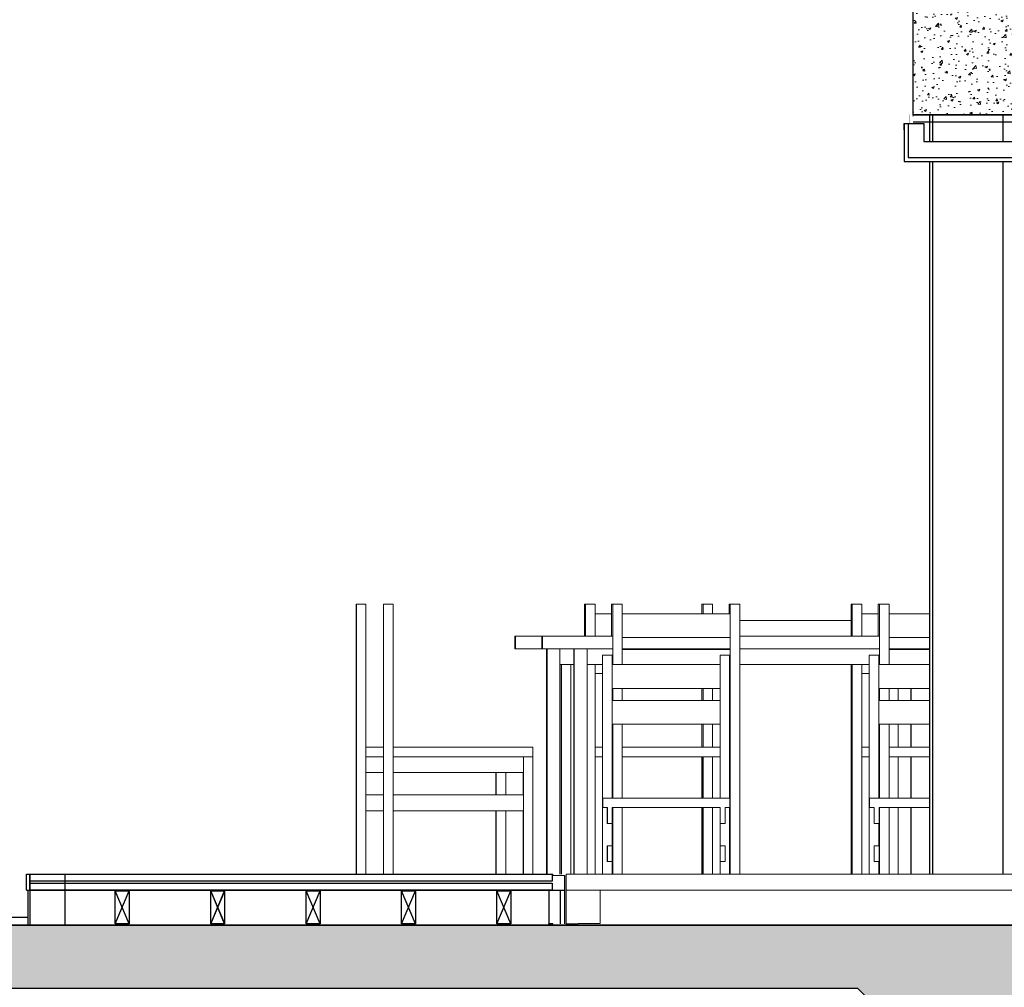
# Model space of a CAD drawing. Header units: millimetres. Extents: x -115474967 to 444143, y -74377 to 241828222.
# Tile 441 of 590: x 61814 to 64913, y 1161 to 4207. Entities that reach past the tile are written whole.
import ezdxf

# ---------------------------------------------------------------- set-up
doc = ezdxf.new("R2010")
doc.units = ezdxf.units.MM
doc.header["$MEASUREMENT"] = 0
doc.linetypes.add('HIDDEN2', pattern=[0.1875, 0.125, -0.0625])
doc.linetypes.add('PHANTOM', pattern=[2.5, 1.25, -0.25, 0.25, -0.25, 0.25, -0.25])
for name, color, linetype in [('0-ELEV.35', 2, 'Continuous'), ('00-2 Steel', 2, 'Continuous'), ('00-2 Timber', 2, 'Continuous'), ('00-4 Cars', 9, 'Continuous'), ('00-5 Grid 01', 9, 'PHANTOM'), ('CEIL-PLAN', 7, 'Continuous'), ('CONCRETE', 3, 'Continuous'), ('DIMS-50', 9, 'Continuous')]:
    doc.layers.add(name, color=color, linetype=linetype)
for name, color, linetype, lineweight in [('0_Pen_No__2', 7, 'Continuous', 20), ('0_Pen_No__3', 7, 'Continuous', 15), ('0_Pen_No__5', 7, 'Continuous', 5), ('1HATCH', 8, 'Continuous', 0)]:
    doc.layers.add(name, color=color, linetype=linetype, lineweight=lineweight)

# ---------------------------------------------------------------- blocks, each defined once
blk = doc.blocks.new('B_shadowline')
blk.add_line((-29.6, 0), (-29.6, 12.5))
at = {"color": 9, "linetype": 'HIDDEN2', "ltscale": 0.001}
blk.add_line((-5.9, 28.3), (12, 28.3), dxfattribs=at)
at = {"const_width": 0.836}
blk.add_lwpolyline([(-48.8, -0.9), (-48.8, -1.4, 0.414214), (-47.2, -3), (-29.4, -3, 0.414214), (-27.9, -1.4), (-27.9, 16.3, -0.414214), (-26.3, 17.9), (-3.3, 17.9, 0.414214), (-1.8, 19.5), (-1.8, 37.2, 0.414214), (-3.3, 38.8), (-3.8, 38.8)], format="xyb", dxfattribs=at)

msp = doc.modelspace()

# ---------------------------------------------------------------- hatches: boundary and pattern name
at = {"layer": '1HATCH'}
h = msp.add_hatch(dxfattribs=at)
h.set_pattern_fill('AR-CONC', color=256, scale=10)
h.set_pattern_definition([(50, (214938.13, 0), (71.726018, -6.275213), [7.5, -82.5]), (355, (214938.13, 0), (-13.875133, 75.219213), [6, -66]), (100.451444, (214944.106, -0.52), (57.850885, 68.944), [6.37402, -70.11421]), (46.1842, (214938.13, 20), (106.724133, -16.55193), [11.25, -123.75]), (96.635635, (214947.02, 18.62), (93.466195, 97.41186), [9.561034, -105.171376]), (351.18416, (214938.13, 20), (93.466195, 97.41186), [9, -99]), (21, (214948.13, 15), (59.690705, -40.26189), [7.5, -82.5]), (326, (214948.13, 15), (24.331533, 72.515005), [6, -66]), (71.451445, (214953.1, 11.645), (84.022238, 32.253115), [6.37402, -70.11421]), (37.5, (214938.13, 0), (1.2159855, 33.2893854), [0, -65.2, 0, -67, 0, -66.25]), (7.5, (214938.13, 0), (26.306954, 39.441171), [0, -38.2, 0, -63.7, 0, -25.25]), (327.5, (214915.83, 3e-12), (53.3822436, -2.255487), [0, -25, 0, -78, 0, -103.5]), (317.5, (214905.83, 4e-12), (58.318617, 10.010498), [0, -32.5, 0, -51.8, 0, -73.5])])
h.paths.add_polyline_path([(64971.30384, 4247.58322), (64626.30384, 4247.58322), (64626.30384, 3907.58319), (64971.30384, 3907.58319)])
h = msp.add_hatch(dxfattribs=at)
h.set_pattern_fill('AR-CONC', color=256, scale=10)
h.set_pattern_definition([(50, (138195.14, 0), (71.72602, -6.275213), [7.5, -82.5]), (355, (138195.14, 0), (-13.875133, 75.219213), [6, -66]), (100.45144, (138201.12, -0.52), (57.850885, 68.944), [6.37402, -70.11421]), (46.1842, (138195.14, 20), (106.72413, -16.55193), [11.25, -123.75]), (96.63564, (138204.03, 18.62), (93.4662, 97.41186), [9.56103, -105.17138]), (351.18416, (138195.14, 20), (93.4662, 97.41186), [9, -99]), (21, (138205.14, 15), (59.690705, -40.26189), [7.5, -82.5]), (326, (138205.14, 15), (24.33153, 72.515005), [6, -66]), (71.451445, (138210.114, 11.645), (84.02224, 32.253115), [6.37402, -70.11421]), (37.5, (138195.14, 0), (1.2159855, 33.289385), [0, -65.2, 0, -67, 0, -66.25]), (7.5, (138195.14, 0), (26.306954, 39.441171), [0, -38.2, 0, -63.7, 0, -25.25]), (327.5, (138172.84, 3e-12), (53.382244, -2.255487), [0, -25, 0, -78, 0, -103.5]), (317.5, (138162.84, 4e-12), (58.318617, 10.010498), [0, -32.5, 0, -51.8, 0, -73.5])])
h.paths.add_polyline_path([(53640.18945, 1356.58319), (64976.65991, 1356.58319), (64976.65991, 956.58319), (64652.38904, 956.58319), (64452.38904, 1156.58319), (60411.05076, 1156.58319), (60211.05076, 956.58319), (59862.16832, 956.58319), (59662.16832, 1156.58319), (54187.62809, 1156.58319), (53987.62809, 956.58319), (53640.18945, 956.58319)])
h.paths.add_polyline_path([(53985.6636, 3616.5833), (53640.11389, 3616.5833), (53639.83904, 3776.5833), (53985.38875, 3776.5833)])

# ---------------------------------------------------------------- linework, layer by layer
at = {"layer": '0-ELEV.35'}
for p, q in [((64597.9623, 3879.77641), (64597.9623, 3759.99694)), ((64610.4623, 3879.77641), (64660.65148, 3879.77641, 100.61506)), ((64610.4623, 3879.77641), (64610.4623, 3772.49694))]:
    msp.add_line(p, q, dxfattribs=at)
at = {"layer": '0-ELEV.35', "elevation": -9960.56172}
for points in [[(64597.9623, 3759.99694), (65861.94113, 3759.99694)], [(64610.4623, 3772.49694), (65861.94113, 3772.49694)]]:
    msp.add_lwpolyline(points, dxfattribs=at)
at = {"layer": '00-2 Steel'}
msp.add_line((65754.66037, 1356.58317), (53640.18945, 1356.58317), dxfattribs=at)
at = {"layer": '00-2 Steel', "color": 1}
msp.add_lwpolyline([(64626.30384, 3907.58322), (65754.62078, 3907.58322), (65754.85535, 3965.58319), (65916.85503, 3965.58319), (65916.56072, 3907.58319), (65928.54803, 3907.58319), (65930.13209, 3907.58319), (65930.13209, 3489.29545), (65914.4944, 3489.29545), (65914.49369, 3847.58319), (65910.06609, 3847.58319), (65910.09651, 3489.29545), (65889.79695, 3489.29545), (65889.73822, 3847.58319), (65869.90883, 3847.58318), (65869.90883, 3883.58323), (64626.30384, 3883.58323)], dxfattribs=at)
at = {"layer": '00-2 Timber'}
for p, q in [((61834.74278, 1466.54596), (61834.74278, 1516.58357)), ((61834.74278, 1516.58357), (61845.31579, 1516.58357)), ((61839.56974, 1516.58357), (61839.52449, 1516.58319)), ((61845.31579, 1516.58357), (63491.94984, 1516.58357)), ((61845.31579, 1466.54596), (61845.31579, 1516.58357)), ((61846.89125, 1516.58357), (61956.97353, 1516.58357)), ((61846.89125, 1356.46368), (61846.89125, 1516.58357)), ((61949.46259, 1516.58357), (62002.81561, 1516.58357)), ((61956.97353, 1356.46368), (61956.97353, 1516.58357)), ((62002.81561, 1516.58357), (62243.8549, 1516.58357)), ((62243.90978, 1516.58319), (62243.85514, 1516.80408)), ((63529.75947, 1466.54596), (63529.75947, 1512.71234)), ((63529.75947, 1365.18682), (63529.75947, 1512.71234)), ((63529.90524, 1365.18682), (63529.90524, 1512.71234)), ((61834.74278, 1466.54596), (61845.31579, 1466.54596)), ((61839.44579, 1466.54596), (61839.44579, 1356.46368)), ((61845.31579, 1466.54596), (63529.75947, 1466.54596)), ((62158.5981, 1360.33492), (62114.56535, 1464.15743)), ((62114.56535, 1360.33492), (62158.5981, 1464.15743)), ((62458.82221, 1360.33492), (62414.78946, 1464.15743)), ((62414.78946, 1360.33492), (62458.82221, 1464.15743)), ((62459.6247, 1360.45151), (62415.6248, 1464.19655)), ((62415.6248, 1360.45151), (62459.6247, 1464.19655)), ((62759.04632, 1360.33492), (62715.01279, 1464.15743)), ((62715.01279, 1360.33492), (62759.04632, 1464.15743)), ((62759.62477, 1360.45151), (62715.6241, 1464.19655)), ((62715.6241, 1360.45151), (62759.62477, 1464.19655)), ((63059.26965, 1360.33492), (63015.2369, 1464.15743)), ((63015.2369, 1360.33492), (63059.26965, 1464.15743)), ((63059.62407, 1360.45151), (63015.62417, 1464.19655)), ((63015.62417, 1360.45151), (63059.62407, 1464.19655)), ((63359.49377, 1360.33492), (63315.46101, 1464.15743)), ((63315.46101, 1360.33492), (63359.49377, 1464.15743)), ((63359.62414, 1360.45151), (63315.62424, 1464.19655)), ((63315.62424, 1360.45151), (63359.62414, 1464.19655)), ((63479.3009, 1466.54596), (63479.3009, 1360.33492)), ((63479.34187, 1466.5833), (63479.34187, 1360.45151)), ((63516.62799, 1360.33492), (63516.62799, 1466.54596)), ((63516.6411, 1360.45151), (63516.6411, 1466.5833)), ((63529.75947, 1360.33492), (63529.75947, 1365.18682)), ((63529.90524, 1360.33492), (63529.90524, 1365.18682)), ((61839.44579, 1356.46368), (61846.89125, 1356.46368)), ((61846.89125, 1356.46368), (61956.97353, 1356.46368)), ((63478.90099, 1356.46368), (61956.97353, 1356.46368)), ((63478.94226, 1356.58317), (61958.15052, 1356.58317)), ((63491.94984, 1360.33492), (63478.90099, 1360.33492)), ((63478.90099, 1360.33492), (63478.90099, 1356.46368)), ((63491.94984, 1356.46368), (63478.90099, 1356.46368)), ((63491.98137, 1360.45151), (63478.94226, 1360.45151)), ((63478.94226, 1360.45151), (63478.94226, 1356.58317)), ((63491.98137, 1356.58317), (63478.94226, 1356.58317)), ((63491.94981, 1360.33475), (63492.09585, 1360.33475)), ((63491.94981, 1356.4637), (63492.09585, 1356.4637)), ((63491.94984, 1356.46368), (63491.94984, 1360.33492)), ((63492.09562, 1356.46368), (63492.09562, 1360.33492)), ((63529.75915, 1360.33475), (63529.9052, 1360.33475))]:
    msp.add_line(p, q, dxfattribs=at)
for points in [[(61845.31979, 1516.58319), (63490.31105, 1516.58319), (63490.31105, 1494.56676), (61845.31979, 1494.56676)], [(61845.31979, 1488.56228), (63490.31105, 1488.56228), (63490.31105, 1466.54585), (61845.31979, 1466.54585)], [(62114.56505, 1464.15705), (62158.59791, 1464.15705), (62158.59791, 1360.33475), (62114.56505, 1360.33475)], [(62414.78909, 1464.15705), (62458.82195, 1464.15705), (62458.82195, 1360.33475), (62414.78909, 1360.33475)], [(62715.01313, 1464.15705), (62759.04599, 1464.15705), (62759.04599, 1360.33475), (62715.01313, 1360.33475)], [(63015.23717, 1464.15705), (63059.27003, 1464.15705), (63059.27003, 1360.33475), (63015.23717, 1360.33475)], [(63315.4612, 1464.15705), (63359.49406, 1464.15705), (63359.49406, 1360.33475), (63315.4612, 1360.33475)]]:
    msp.add_lwpolyline(points, close=True, dxfattribs=at)
at = {"layer": '00-4 Cars'}
msp.add_line((60207.42715, 1381.58317), (61839.44579, 1381.58317), dxfattribs=at)
at = {"layer": '00-5 Grid 01', "color": 9, "linetype": 'ByBlock', "lineweight": 0, "true_color": 0xc7c8ca}
for p, q in [((62872.87842, 2366.58319), (62872.93632, 2366.58319)), ((62872.87864, 1516.58357), (62872.87864, 2366.58352)), ((62872.93629, 2336.5832), (62872.93629, 2366.58352)), ((62872.93632, 2366.58319), (62873.59218, 2366.58352)), ((62873.59218, 2336.5832), (62873.59218, 2366.58352)), ((62873.65043, 2366.58319), (62873.59253, 2366.58319)), ((62903.65014, 2366.58352), (62873.6506, 2366.58352)), ((62873.6506, 1516.58357), (62873.6506, 2366.58352)), ((62903.65014, 1916.58341), (62903.65014, 2366.58352)), ((62958.5096, 1516.58357), (62958.5096, 2366.58352)), ((62958.5097, 2366.58319), (62958.5676, 2366.58319)), ((62958.56724, 2336.5832), (62958.56724, 2366.58352)), ((62958.5676, 2366.58319), (62959.22391, 2366.58352)), ((62959.28171, 2366.58319), (62959.22381, 2366.58319)), ((62959.22391, 2336.5832), (62959.22391, 2366.58352)), ((62989.28188, 2366.58352), (62959.28156, 2366.58352)), ((62959.28156, 1516.58357), (62959.28156, 2366.58352)), ((62989.28188, 1916.58341), (62989.28188, 2366.58352)), ((63591.34706, 2366.58352), (63591.28909, 2366.58319)), ((63591.28942, 2266.58297), (63591.28942, 2366.58352)), ((63595.05883, 2366.58352), (63591.34706, 2366.58352)), ((63591.34706, 2266.58297), (63591.34706, 2366.58352)), ((63595.05883, 2266.58297), (63595.05883, 2366.58352)), ((63595.05893, 2366.58319), (63595.11683, 2366.58319)), ((63595.11648, 2366.58352), (63625.11679, 2366.58352)), ((63595.11648, 2266.58297), (63595.11648, 2366.58352)), ((63625.11679, 2336.5832), (63625.11679, 2366.58352)), ((63676.92037, 2266.58297), (63676.92037, 2366.58352)), ((63676.97802, 2366.58352), (63676.92038, 2366.58319)), ((63680.69057, 2366.58352), (63676.97802, 2366.58352)), ((63676.97802, 2266.58297), (63676.97802, 2366.58352)), ((63680.69022, 2366.58319), (63680.74812, 2366.58319)), ((63680.69057, 2176.58357), (63680.69057, 2366.58352)), ((63680.74821, 2366.58352), (63710.74775, 2366.58352)), ((63680.74821, 2176.58357), (63680.74821, 2366.58352)), ((63710.74775, 2336.5832), (63710.74775, 2366.58352)), ((63961.28815, 2336.5832), (63961.28815, 2366.58352)), ((63961.28841, 2366.58319), (63961.34631, 2366.58319)), ((63961.34631, 2366.58319), (63965.05835, 2366.58352)), ((63961.34658, 2336.5832), (63961.34658, 2366.58352)), ((63965.11599, 2366.58352), (63965.05824, 2366.58319)), ((63965.05835, 2336.5832), (63965.05835, 2366.58352)), ((63995.11631, 2366.58352), (63965.11599, 2366.58352)), ((63965.11599, 2336.5832), (63965.11599, 2366.58352)), ((63995.11631, 2336.5832), (63995.11631, 2366.58352)), ((64046.91969, 2366.58319), (64046.97759, 2366.58319)), ((64046.91989, 2336.5832), (64046.91989, 2366.58352)), ((64046.97753, 2336.5832), (64046.97753, 2366.58352)), ((64046.97759, 2366.58319), (64050.68931, 2366.58352)), ((64050.68931, 2336.5832), (64050.68931, 2366.58352)), ((64050.74773, 2366.58352), (64050.68953, 2366.58319)), ((64080.74727, 2366.58352), (64050.74773, 2366.58352)), ((64050.74773, 2336.5832), (64050.74773, 2366.58352)), ((64080.74727, 1516.58357), (64080.74727, 2366.58352)), ((64431.22512, 2366.58352), (64431.16729, 2366.58319)), ((64431.16748, 2266.58297), (64431.16748, 2366.58352)), ((64434.93689, 2366.58352), (64431.22512, 2366.58352)), ((64431.22512, 2266.58297), (64431.22512, 2366.58352)), ((64434.93689, 2266.58297), (64434.93689, 2366.58352)), ((64434.93713, 2366.58319), (64434.99503, 2366.58319)), ((64434.99531, 2366.58352), (64464.99485, 2366.58352)), ((64434.99531, 2266.58297), (64434.99531, 2366.58352)), ((64464.99485, 2336.5832), (64464.99485, 2366.58352)), ((64516.79843, 2266.58297), (64516.79843, 2366.58352)), ((64516.85685, 2366.58352), (64516.79857, 2366.58319)), ((64520.56863, 2366.58352), (64516.85685, 2366.58352)), ((64516.85685, 2266.58297), (64516.85685, 2366.58352)), ((64520.56841, 2366.58319), (64520.62631, 2366.58319)), ((64520.56863, 2176.58357), (64520.56863, 2366.58352)), ((64520.62627, 2366.58352), (64550.62659, 2366.58352)), ((64520.62627, 2176.58357), (64520.62627, 2366.58352)), ((64550.62659, 2336.5832), (64550.62659, 2366.58352)), ((62873.59218, 2336.5832), (62872.93629, 2336.5832)), ((62872.93629, 2261.58357), (62872.93629, 2336.5832)), ((62873.59218, 2261.58357), (62873.59218, 2336.5832)), ((62959.22391, 2336.5832), (62958.56724, 2336.5832)), ((62958.56724, 2261.58357), (62958.56724, 2336.5832)), ((62959.22391, 2261.58357), (62959.22391, 2336.5832)), ((63625.11679, 2336.5832), (63676.92037, 2336.5832)), ((63625.11679, 2266.58297), (63625.11679, 2336.5832)), ((63710.74775, 2336.5832), (64050.74773, 2336.5832)), ((63710.74775, 2261.58357), (63710.74775, 2336.5832)), ((64050.74773, 2261.58357), (64050.74773, 2336.5832)), ((64464.99485, 2336.5832), (64516.79843, 2336.5832)), ((64464.99485, 2266.58297), (64464.99485, 2336.5832)), ((64550.62659, 2336.5832), (64677.49507, 2336.5832)), ((64550.62659, 2261.58357), (64550.62659, 2336.5832)), ((64431.16748, 2315.37195), (64080.74727, 2315.37195)), ((63372.31427, 2266.58297), (63374.21261, 2266.58297)), ((63372.31427, 2226.58307), (63372.31427, 2266.58297)), ((63374.21261, 2266.58297), (63457.94601, 2266.58297)), ((63374.21261, 2226.58307), (63374.21261, 2266.58297)), ((63457.94601, 2266.58297), (63459.84357, 2266.58297)), ((63457.94601, 2226.58307), (63457.94601, 2266.58297)), ((63459.84357, 2266.58297), (63680.69057, 2266.58297)), ((63459.84357, 2226.58307), (63459.84357, 2266.58297)), ((64080.74727, 2266.58297), (64520.56863, 2266.58297)), ((62873.59218, 2261.58357), (62872.93629, 2261.58357)), ((62872.93629, 2224.08336), (62872.93629, 2261.58357)), ((62873.59218, 2224.08336), (62873.59218, 2261.58357)), ((62959.22391, 2261.58357), (62958.56724, 2261.58357)), ((62958.56724, 2224.08336), (62958.56724, 2261.58357)), ((62959.22391, 2224.08336), (62959.22391, 2261.58357)), ((63710.74775, 2261.58357), (64050.74773, 2261.58357)), ((63710.74775, 2224.08336), (63710.74775, 2261.58357)), ((64050.68931, 2224.08336), (64050.68931, 2261.58357)), ((64050.74773, 2224.08336), (64050.74773, 2261.58357)), ((64550.62659, 2261.58357), (64677.49507, 2261.58357)), ((64550.62659, 2224.08336), (64550.62659, 2261.58357)), ((62873.59218, 2224.08336), (62872.93629, 2224.08336)), ((62872.93629, 2149.08296), (62872.93629, 2224.08336)), ((62873.59218, 2149.08296), (62873.59218, 2224.08336)), ((62959.22391, 2224.08336), (62958.56724, 2224.08336)), ((62958.56724, 2149.08296), (62958.56724, 2224.08336)), ((62959.22391, 2149.08296), (62959.22391, 2224.08336)), ((63372.31427, 2226.58307), (63374.21261, 2226.58307)), ((63374.21261, 2226.58307), (63457.94601, 2226.58307)), ((63457.94601, 2226.58307), (63459.84357, 2226.58307)), ((63459.84357, 2226.58307), (63680.69057, 2226.58307)), ((63472.50722, 1516.58357), (63472.50722, 2226.58307)), ((63472.58434, 1516.58357), (63472.58434, 2226.58307)), ((63473.94208, 1516.58357), (63473.94208, 2226.58307)), ((63474.01919, 1516.58357), (63474.01919, 2226.58307)), ((63514.0191, 1516.58357), (63514.0191, 2226.58307)), ((63558.13896, 1516.58357), (63558.13896, 2226.58307)), ((63558.21608, 1516.58357), (63558.21608, 2226.58307)), ((63559.57303, 1516.58357), (63559.57303, 2226.58307)), ((63559.65015, 1516.58357), (63559.65015, 2226.58307)), ((63599.65006, 1516.58357), (63599.65006, 2226.58307)), ((63648.5699, 2206.58311), (63648.51216, 2206.58319)), ((63648.51226, 1516.58357), (63648.51226, 2206.58311)), ((63678.57022, 2206.58311), (63648.5699, 2206.58311)), ((63648.5699, 1756.58301), (63648.5699, 2206.58311)), ((63678.57022, 1756.58301), (63678.57022, 2206.58311)), ((63710.74775, 2226.58307), (64050.68931, 2226.58307)), ((63710.74775, 2224.08336), (64050.74773, 2224.08336)), ((63710.74775, 2176.58357), (63710.74775, 2224.08336)), ((64018.51147, 2206.58319), (64018.56937, 2206.58319)), ((64018.51178, 2176.58357), (64018.51178, 2206.58311)), ((64018.56937, 2206.58319), (64048.56896, 2206.58311)), ((64018.56942, 1756.58301), (64018.56942, 2206.58311)), ((64048.56896, 1756.58301), (64048.56896, 2206.58311)), ((64050.74773, 2149.08296), (64050.74773, 2224.08336)), ((64080.74727, 2226.58307), (64520.56863, 2226.58307)), ((64488.39032, 1516.58357), (64488.39032, 2206.58311)), ((64488.44796, 2206.58311), (64488.39036, 2206.58319)), ((64518.44828, 2206.58311), (64488.44796, 2206.58311)), ((64488.44796, 1756.58301), (64488.44796, 2206.58311)), ((64518.44828, 1756.58301), (64518.44828, 2206.58311)), ((64550.62659, 2226.58307), (64677.49507, 2226.58307)), ((64550.62659, 2224.08336), (64677.49507, 2224.08336)), ((64550.62659, 2176.58357), (64550.62659, 2224.08336)), ((63514.0191, 2176.58357), (63558.13896, 2176.58357)), ((63514.9671, 1516.58357), (63514.9671, 2176.58357)), ((63515.03098, 1516.58357), (63515.03098, 2176.58357)), ((63519.03097, 1516.58357), (63519.03097, 2176.58357)), ((63548.61766, 1516.58357), (63548.61766, 2176.58357)), ((63548.73762, 1516.58357), (63548.73762, 2176.58357)), ((63599.65006, 2176.58357), (63648.51382, 2176.58357)), ((63625.11679, 2149.08296), (63625.11679, 2176.58357)), ((64018.5406, 2176.58357), (63678.57022, 2176.58357)), ((64018.5406, 2101.58317), (64018.5406, 2176.58357)), ((64080.74727, 2176.58357), (64488.39266, 2176.58357)), ((64431.16748, 1516.58357), (64431.16748, 2176.58357)), ((64431.22512, 1916.58341), (64431.22512, 2176.58357)), ((64434.93689, 1916.58341), (64434.93689, 2176.58357)), ((64434.99531, 1516.58357), (64434.99531, 2176.58357)), ((64464.99485, 2149.08296), (64464.99485, 2176.58357)), ((64677.49507, 2176.58357), (64518.44828, 2176.58357)), ((62873.59218, 2149.08296), (62872.93629, 2149.08296)), ((62872.93629, 1916.58341), (62872.93629, 2149.08296)), ((62873.59218, 1916.58341), (62873.59218, 2149.08296)), ((62959.22391, 2149.08296), (62958.56724, 2149.08296)), ((62958.56724, 1916.58341), (62958.56724, 2149.08296)), ((62959.22391, 1916.58341), (62959.22391, 2149.08296)), ((63625.11679, 2149.08296), (63648.51226, 2149.08296)), ((63625.11679, 1916.58341), (63625.11679, 2149.08296)), ((64048.56896, 2149.08296), (64050.74773, 2149.08296)), ((64050.68931, 1916.58341), (64050.68931, 2149.08296)), ((64050.74773, 1916.58341), (64050.74773, 2149.08296)), ((64464.99485, 2149.08296), (64488.39032, 2149.08296)), ((64464.99485, 1916.58341), (64464.99485, 2149.08296)), ((64018.5406, 2101.58317), (63678.57022, 2101.58317)), ((63680.69057, 2064.08296), (63680.69057, 2101.58317)), ((63680.74821, 2064.08296), (63680.74821, 2101.58317)), ((63710.74775, 2064.08296), (63710.74775, 2101.58317)), ((63961.28815, 2064.08296), (63961.28815, 2101.58317)), ((63961.34658, 2064.08296), (63961.34658, 2101.58317)), ((63965.05835, 2064.08296), (63965.05835, 2101.58317)), ((63965.11599, 2064.08296), (63965.11599, 2101.58317)), ((63995.11631, 2064.08296), (63995.11631, 2101.58317)), ((64018.51178, 2064.08296), (64018.51178, 2101.58317)), ((64677.49507, 2101.58317), (64518.44828, 2101.58317)), ((64520.56863, 2064.08296), (64520.56863, 2101.58317)), ((64520.62627, 2064.08296), (64520.62627, 2101.58317)), ((64550.62659, 2064.08296), (64550.62659, 2101.58317)), ((64579.73499, 2064.08296), (64579.73499, 2101.58317)), ((64619.71776, 2064.08296), (64619.71776, 2101.58317)), ((64619.84318, 2064.08296), (64619.84318, 2101.58317)), ((64018.5406, 2064.08296), (63678.57022, 2064.08296)), ((64018.5406, 1989.08333), (64018.5406, 2064.08296)), ((64677.49507, 2064.08296), (64518.44828, 2064.08296)), ((64018.5406, 1989.08333), (63678.57022, 1989.08333)), ((63680.69057, 1916.58341), (63680.69057, 1989.08333)), ((63680.74821, 1756.58301), (63680.74821, 1989.08333)), ((63710.74775, 1916.58341), (63710.74775, 1989.08333)), ((63961.28815, 1916.58341), (63961.28815, 1989.08333)), ((63961.34658, 1916.58341), (63961.34658, 1989.08333)), ((63965.05835, 1916.58341), (63965.05835, 1989.08333)), ((63965.11599, 1916.58341), (63965.11599, 1989.08333)), ((63995.11631, 1916.58341), (63995.11631, 1989.08333)), ((64018.51178, 1756.58301), (64018.51178, 1989.08333)), ((64677.49507, 1989.08333), (64518.44828, 1989.08333)), ((64520.56863, 1916.58341), (64520.56863, 1989.08333)), ((64520.62627, 1756.58301), (64520.62627, 1989.08333)), ((64550.62659, 1916.58341), (64550.62659, 1989.08333)), ((64579.73499, 1916.58341), (64579.73499, 1989.08333)), ((64619.71776, 1916.58341), (64619.71776, 1989.08333)), ((64619.84318, 1916.58341), (64619.84318, 1989.08333)), ((62873.59218, 1916.58341), (62872.93629, 1916.58341)), ((62872.93629, 1886.58309), (62872.93629, 1916.58341)), ((62873.59218, 1886.58309), (62873.59218, 1916.58341)), ((62958.5096, 1916.58341), (62903.65014, 1916.58341)), ((62903.65014, 1886.58309), (62903.65014, 1916.58341)), ((62959.22391, 1916.58341), (62958.56724, 1916.58341)), ((62958.56724, 1886.58309), (62958.56724, 1916.58341)), ((62959.22391, 1886.58309), (62959.22391, 1916.58341)), ((63429.28084, 1916.58341), (62989.28188, 1916.58341)), ((62989.28188, 1886.58309), (62989.28188, 1916.58341)), ((63429.28084, 1886.58309), (63429.28084, 1916.58341)), ((63625.11679, 1916.58341), (63648.51226, 1916.58341)), ((63625.11679, 1886.58309), (63625.11679, 1916.58341)), ((63679.84072, 1916.58341), (63678.57022, 1916.58341)), ((63679.84072, 1916.58341), (63680.69057, 1916.58341)), ((63679.84072, 1886.58309), (63679.84072, 1916.58341)), ((63680.69057, 1886.58309), (63680.69057, 1916.58341)), ((63710.74775, 1916.58341), (64018.51178, 1916.58341)), ((63710.74775, 1886.58309), (63710.74775, 1916.58341)), ((64048.56896, 1916.58341), (64050.74773, 1916.58341)), ((64050.74773, 1886.58309), (64050.74773, 1916.58341)), ((64432.07419, 1916.58341), (64431.22512, 1916.58341)), ((64431.22512, 1886.58309), (64431.22512, 1916.58341)), ((64434.08782, 1916.58341), (64432.07419, 1916.58341)), ((64432.07419, 1886.58309), (64432.07419, 1916.58341)), ((64434.08782, 1916.58341), (64434.93689, 1916.58341)), ((64434.08782, 1886.58309), (64434.08782, 1916.58341)), ((64434.93689, 1886.58309), (64434.93689, 1916.58341)), ((64464.99485, 1916.58341), (64488.39032, 1916.58341)), ((64464.99485, 1886.58309), (64464.99485, 1916.58341)), ((64519.71956, 1916.58341), (64518.44828, 1916.58341)), ((64519.71956, 1916.58341), (64520.56863, 1916.58341)), ((64519.71956, 1886.58309), (64519.71956, 1916.58341)), ((64520.56863, 1886.58309), (64520.56863, 1916.58341)), ((64550.62659, 1916.58341), (64677.49507, 1916.58341)), ((64550.62659, 1886.58309), (64550.62659, 1916.58341)), ((62873.59218, 1886.58309), (62872.93629, 1886.58309)), ((62872.93629, 1516.58357), (62872.93629, 1886.58309)), ((62873.59218, 1516.58357), (62873.59218, 1886.58309)), ((62958.5096, 1886.58309), (62903.65014, 1886.58309)), ((62903.65014, 1516.58357), (62903.65014, 1886.58309)), ((62959.22391, 1886.58309), (62958.56724, 1886.58309)), ((62958.56724, 1516.58357), (62958.56724, 1886.58309)), ((62959.22391, 1516.58357), (62959.22391, 1886.58309)), ((63399.28052, 1886.58309), (62989.28188, 1886.58309)), ((62989.28188, 1516.58357), (62989.28188, 1886.58309)), ((63399.2517, 1836.58282), (63399.2517, 1886.58309)), ((63429.28084, 1886.58309), (63399.28052, 1886.58309)), ((63399.28052, 1516.58357), (63399.28052, 1886.58309)), ((63429.28084, 1516.58357), (63429.28084, 1886.58309)), ((63625.11679, 1886.58309), (63648.51226, 1886.58309)), ((63625.11679, 1516.58357), (63625.11679, 1886.58309)), ((63679.84072, 1886.58309), (63678.57022, 1886.58309)), ((63679.84072, 1756.58301), (63679.84072, 1886.58309)), ((63679.84101, 1886.58319), (63679.89891, 1886.58319)), ((63679.89914, 1886.58309), (63680.69057, 1886.58309)), ((63679.89914, 1756.58301), (63679.89914, 1886.58309)), ((63680.69057, 1756.58301), (63680.69057, 1886.58309)), ((63710.74775, 1886.58309), (64018.51178, 1886.58309)), ((63710.74775, 1756.58301), (63710.74775, 1886.58309)), ((63961.28815, 1756.58301), (63961.28815, 1886.58309)), ((63961.34658, 1836.58282), (63961.34658, 1886.58309)), ((63962.13723, 1836.58282), (63962.13723, 1886.58309)), ((63962.19565, 1756.58301), (63962.19565, 1886.58309)), ((63964.20928, 1756.58301), (63964.20928, 1886.58309)), ((63964.26692, 1836.58282), (63964.26692, 1886.58309)), ((63965.05835, 1836.58282), (63965.05835, 1886.58309)), ((63965.11599, 1756.58301), (63965.11599, 1886.58309)), ((63995.11631, 1756.58301), (63995.11631, 1886.58309)), ((64048.56896, 1886.58309), (64050.74773, 1886.58309)), ((64049.84023, 1516.58357), (64049.84023, 1886.58309)), ((64049.89788, 1836.58282), (64049.89788, 1886.58309)), ((64050.68931, 1836.58282), (64050.68931, 1886.58309)), ((64050.74773, 1516.58357), (64050.74773, 1886.58309)), ((64432.01655, 1886.58309), (64431.22512, 1886.58309)), ((64431.22512, 1516.58357), (64431.22512, 1886.58309)), ((64432.07419, 1886.58309), (64432.0165, 1886.58319)), ((64432.01655, 1516.58357), (64432.01655, 1886.58309)), ((64434.08782, 1886.58309), (64432.07419, 1886.58309)), ((64432.07419, 1516.58357), (64432.07419, 1886.58309)), ((64434.08782, 1516.58357), (64434.08782, 1886.58309)), ((64434.08792, 1886.58319), (64434.14582, 1886.58319)), ((64434.14546, 1886.58309), (64434.93689, 1886.58309)), ((64434.14546, 1516.58357), (64434.14546, 1886.58309)), ((64434.93689, 1516.58357), (64434.93689, 1886.58309)), ((64464.99485, 1886.58309), (64488.39032, 1886.58309)), ((64464.99485, 1516.58357), (64464.99485, 1886.58309)), ((64519.71956, 1886.58309), (64518.44828, 1886.58309)), ((64519.7192, 1886.58319), (64519.7771, 1886.58319)), ((64519.71956, 1756.58301), (64519.71956, 1886.58309)), ((64519.7772, 1886.58309), (64520.56863, 1886.58309)), ((64519.7772, 1756.58301), (64519.7772, 1886.58309)), ((64520.56863, 1756.58301), (64520.56863, 1886.58309)), ((64550.62659, 1886.58309), (64677.49507, 1886.58309)), ((64550.62659, 1756.58301), (64550.62659, 1886.58309)), ((64579.73499, 1756.58301), (64579.73499, 1886.58309)), ((64619.71776, 1756.58301), (64619.71776, 1886.58309)), ((64619.84318, 1756.58301), (64619.84318, 1886.58309)), ((62958.5096, 1836.58282), (62903.65014, 1836.58282)), ((63399.2517, 1836.58282), (62989.28188, 1836.58282)), ((63312.87761, 1766.58337), (63312.87761, 1836.58282)), ((63312.93525, 1766.58337), (63312.93525, 1836.58282)), ((63313.59192, 1766.58337), (63313.59192, 1836.58282)), ((63313.64956, 1766.58337), (63313.64956, 1836.58282)), ((63343.64988, 1766.58337), (63343.64988, 1836.58282)), ((63398.50856, 1766.58337), (63398.50856, 1836.58282)), ((63398.56699, 1766.58337), (63398.56699, 1836.58282)), ((63399.22288, 1766.58337), (63399.22288, 1836.58282)), ((63961.34658, 1836.58282), (63962.13723, 1836.58282)), ((63961.34658, 1766.58337), (63961.34658, 1836.58282)), ((63962.13723, 1766.58337), (63962.13723, 1836.58282)), ((63965.05835, 1836.58282), (63964.26692, 1836.58282)), ((63964.26692, 1766.58337), (63964.26692, 1836.58282)), ((63965.05835, 1766.58337), (63965.05835, 1836.58282)), ((64050.68931, 1836.58282), (64049.89788, 1836.58282)), ((64049.89788, 1766.58337), (64049.89788, 1836.58282)), ((64050.68931, 1766.58337), (64050.68931, 1836.58282)), ((62958.5096, 1766.58337), (62903.65014, 1766.58337)), ((63399.2517, 1766.58337), (62989.28188, 1766.58337)), ((63399.2517, 1716.5831), (63399.2517, 1766.58337)), ((63649.16659, 1756.58301), (63648.5699, 1756.58301)), ((63648.5699, 1726.58347), (63648.5699, 1756.58301)), ((63649.16659, 1756.58301), (64049.16721, 1756.58301)), ((63649.16659, 1726.58347), (63649.16659, 1756.58301)), ((63961.34658, 1766.58337), (63962.13723, 1766.58337)), ((63961.34658, 1756.58301), (63961.34658, 1766.58337)), ((63962.13723, 1756.58301), (63962.13723, 1766.58337)), ((63965.05835, 1766.58337), (63964.26692, 1766.58337)), ((63964.26692, 1756.58301), (63964.26692, 1766.58337)), ((63965.05835, 1756.58301), (63965.05835, 1766.58337)), ((64049.16721, 1726.58347), (64049.16721, 1756.58301)), ((64050.68931, 1766.58337), (64049.89788, 1766.58337)), ((64049.89788, 1716.5831), (64049.89788, 1766.58337)), ((64050.68931, 1716.5831), (64050.68931, 1766.58337)), ((64489.04777, 1756.58301), (64488.44796, 1756.58301)), ((64488.44796, 1726.58347), (64488.44796, 1756.58301)), ((64489.04777, 1756.58301), (64677.49507, 1756.58301)), ((64489.04777, 1726.58347), (64489.04777, 1756.58301)), ((62958.5096, 1716.5831), (62903.65014, 1716.5831)), ((63399.2517, 1716.5831), (62989.28188, 1716.5831)), ((63312.87761, 1516.58357), (63312.87761, 1716.5831)), ((63312.93525, 1516.58357), (63312.93525, 1716.5831)), ((63313.59192, 1516.58357), (63313.59192, 1716.5831)), ((63313.64956, 1516.58357), (63313.64956, 1716.5831)), ((63343.64988, 1516.58357), (63343.64988, 1716.5831)), ((63398.50856, 1516.58357), (63398.50856, 1716.5831)), ((63398.56699, 1516.58357), (63398.56699, 1716.5831)), ((63399.22288, 1516.58357), (63399.22288, 1716.5831)), ((63648.5699, 1516.58357), (63648.5699, 1726.58347)), ((63649.16659, 1726.58347), (63648.5699, 1726.58347)), ((63649.16659, 1726.58347), (63664.16636, 1726.58347)), ((63663.56967, 1676.58319), (63663.56967, 1726.58347)), ((63664.16636, 1676.58319), (63664.16636, 1726.58347)), ((63679.16613, 1726.58347), (64019.16689, 1726.58347)), ((63679.16613, 1676.58319), (63679.16613, 1726.58347)), ((63679.84072, 1516.58357), (63679.84072, 1726.58347)), ((63679.89914, 1516.58357), (63679.89914, 1726.58347)), ((63680.69057, 1516.58357), (63680.69057, 1726.58347)), ((63680.74821, 1516.58357), (63680.74821, 1726.58347)), ((63710.74775, 1516.58357), (63710.74775, 1726.58347)), ((63961.28815, 1516.58357), (63961.28815, 1726.58347)), ((63961.34658, 1716.5831), (63961.34658, 1726.58347)), ((63961.34658, 1716.5831), (63962.13723, 1716.5831)), ((63961.34658, 1516.58357), (63961.34658, 1716.5831)), ((63962.13723, 1716.5831), (63962.13723, 1726.58347)), ((63962.13723, 1516.58357), (63962.13723, 1716.5831)), ((63962.19565, 1516.58357), (63962.19565, 1726.58347)), ((63964.20928, 1516.58357), (63964.20928, 1726.58347)), ((63964.26692, 1716.5831), (63964.26692, 1726.58347)), ((63965.05835, 1716.5831), (63964.26692, 1716.5831)), ((63964.26692, 1516.58357), (63964.26692, 1716.5831)), ((63965.05835, 1716.5831), (63965.05835, 1726.58347)), ((63965.05835, 1516.58357), (63965.05835, 1716.5831)), ((63965.11599, 1516.58357), (63965.11599, 1726.58347)), ((63995.11631, 1516.58357), (63995.11631, 1726.58347)), ((64018.51178, 1516.58357), (64018.51178, 1726.58347)), ((64018.56942, 1676.58319), (64018.56942, 1726.58347)), ((64019.16689, 1676.58319), (64019.16689, 1726.58347)), ((64034.16744, 1726.58347), (64049.16721, 1726.58347)), ((64034.16744, 1676.58319), (64034.16744, 1726.58347)), ((64048.56896, 1516.58357), (64048.56896, 1726.58347)), ((64050.68931, 1716.5831), (64049.89788, 1716.5831)), ((64049.89788, 1516.58357), (64049.89788, 1716.5831)), ((64050.68931, 1516.58357), (64050.68931, 1716.5831)), ((64488.44796, 1516.58357), (64488.44796, 1726.58347)), ((64489.04777, 1726.58347), (64488.44796, 1726.58347)), ((64489.04777, 1726.58347), (64504.04754, 1726.58347)), ((64503.44851, 1676.58319), (64503.44851, 1726.58347)), ((64504.04754, 1676.58319), (64504.04754, 1726.58347)), ((64519.04809, 1726.58347), (64677.49507, 1726.58347)), ((64519.04809, 1676.58319), (64519.04809, 1726.58347)), ((64519.71956, 1516.58357), (64519.71956, 1726.58347)), ((64519.7772, 1516.58357), (64519.7772, 1726.58347)), ((64520.56863, 1516.58357), (64520.56863, 1726.58347)), ((64520.62627, 1516.58357), (64520.62627, 1726.58347)), ((64550.62659, 1516.58357), (64550.62659, 1726.58347)), ((64579.73499, 1516.58357), (64579.73499, 1726.58347)), ((64619.71776, 1516.58357), (64619.71776, 1726.58347)), ((64619.84318, 1516.58357), (64619.84318, 1726.58347)), ((63664.16636, 1676.58319), (63663.56967, 1676.58319)), ((63664.16636, 1676.58319), (63679.16613, 1676.58319)), ((63678.57022, 1606.58297), (63678.57022, 1676.58319)), ((64018.56942, 1676.58319), (64019.16689, 1676.58319)), ((64018.56942, 1606.58297), (64018.56942, 1676.58319)), ((64019.16689, 1676.58319), (64034.16744, 1676.58319)), ((64504.04754, 1676.58319), (64503.44851, 1676.58319)), ((64504.04754, 1676.58319), (64519.04809, 1676.58319)), ((64518.44828, 1606.58297), (64518.44828, 1676.58319)), ((63664.16636, 1606.58297), (63663.56967, 1606.58297)), ((63663.56967, 1556.58348), (63663.56967, 1606.58297)), ((63664.16636, 1606.58297), (63679.16613, 1606.58297)), ((63664.16636, 1556.58348), (63664.16636, 1606.58297)), ((63679.16613, 1556.58348), (63679.16613, 1606.58297)), ((64018.56942, 1606.58297), (64019.16689, 1606.58297)), ((64018.56942, 1556.58348), (64018.56942, 1606.58297)), ((64019.16689, 1606.58297), (64034.16744, 1606.58297)), ((64019.16689, 1556.58348), (64019.16689, 1606.58297)), ((64034.16744, 1556.58348), (64034.16744, 1606.58297)), ((64504.04754, 1606.58297), (64503.44851, 1606.58297)), ((64503.44851, 1556.58348), (64503.44851, 1606.58297)), ((64504.04754, 1606.58297), (64519.04809, 1606.58297)), ((64504.04754, 1556.58348), (64504.04754, 1606.58297)), ((64519.04809, 1556.58348), (64519.04809, 1606.58297)), ((63664.16636, 1556.58348), (63663.56967, 1556.58348)), ((63664.16636, 1556.58348), (63679.16613, 1556.58348)), ((63678.57022, 1516.58357), (63678.57022, 1556.58348)), ((64018.56942, 1556.58348), (64019.16689, 1556.58348)), ((64018.56942, 1516.58357), (64018.56942, 1556.58348)), ((64019.16689, 1556.58348), (64034.16744, 1556.58348)), ((64504.04754, 1556.58348), (64503.44851, 1556.58348)), ((64504.04754, 1556.58348), (64519.04809, 1556.58348)), ((64518.44828, 1516.58357), (64518.44828, 1556.58348)), ((63491.94981, 1516.58319), (63492.09585, 1516.58319)), ((63491.94981, 1512.71214), (63492.09585, 1512.71214)), ((63491.94984, 1512.71234), (63491.94984, 1516.58357)), ((63491.94984, 1512.71234), (63491.94984, 1516.58357)), ((63491.94984, 1512.71234), (63529.75947, 1512.71234)), ((63492.09562, 1512.71234), (63492.09562, 1516.58357)), ((63529.75915, 1512.71214), (63529.9052, 1512.71214))]:
    msp.add_line(p, q, dxfattribs=at)
at = {"layer": '0_Pen_No__2', "color": 1, "linetype": 'Continuous', "lineweight": 25}
for p, q in [((64677.49507, 3907.58322), (64677.49507, 3822.68612)), ((64687.33263, 3907.58322), (64687.33263, 3822.68612)), ((64908.57456, 3907.58322), (64908.57456, 3822.68612)), ((64677.49507, 3759.99694), (64677.49507, 1516.58319)), ((64687.33263, 3759.99694), (64687.33263, 1516.58319)), ((64908.57456, 3759.99694), (64908.57456, 1516.58319))]:
    msp.add_line(p, q, dxfattribs=at)
at = {"layer": '0_Pen_No__3', "color": 30, "linetype": 'Continuous', "lineweight": 15}
msp.add_line((63572.12763, 1356.58317), (63640.8597, 1356.58317), dxfattribs=at)
at = {"layer": '0_Pen_No__5', "color": 4, "linetype": 'Continuous', "lineweight": 5}
for points in [[(63534.20036, 1466.58319), (65859.43787, 1466.58319), (65859.43787, 1512.71503), (65850.13193, 1512.71503), (65850.13193, 1516.58319), (63534.20036, 1516.58319)], [(63640.85953, 1361.31854), (63572.12743, 1361.31854), (63572.12743, 1360.45135), (63534.20036, 1360.45135), (63534.20036, 1466.58319), (63640.85953, 1466.58319)]]:
    msp.add_lwpolyline(points, close=True, dxfattribs=at)
at = {"layer": 'CEIL-PLAN'}
msp.add_line((64660.65148, 3879.77641, 100.61506), (64660.65148, 3822.68612, 100.61506), dxfattribs=at)
at = {"layer": 'CEIL-PLAN', "elevation": -9859.94666}
msp.add_lwpolyline([(64660.65148, 3822.68612), (65861.94113, 3822.68612)], dxfattribs=at)
at = {"layer": 'CONCRETE', "linetype": 'Continuous'}
for points in [[(64971.30384, 3907.58319), (64626.30384, 3907.58319), (64626.30384, 4247.58322), (64971.30384, 4247.58322)], [(53640.18945, 1356.58319), (64976.65991, 1356.58319), (64976.65991, 956.58319), (64652.38904, 956.58319), (64452.38904, 1156.58319), (60411.05076, 1156.58319), (60211.05076, 956.58319), (59862.16832, 956.58319), (59662.16832, 1156.58319), (54187.62809, 1156.58319), (53987.62809, 956.58319), (53640.18945, 956.58319)]]:
    msp.add_lwpolyline(points, close=True, dxfattribs=at)

# ---------------------------------------------------------------- block references
at = {"layer": 'DIMS-50', "color": 1, "xscale": -1, "rotation": 270}
msp.add_blockref('B_shadowline', (64597.9623, 3909.34313), dxfattribs=at)

doc.saveas('drawing.dxf')
